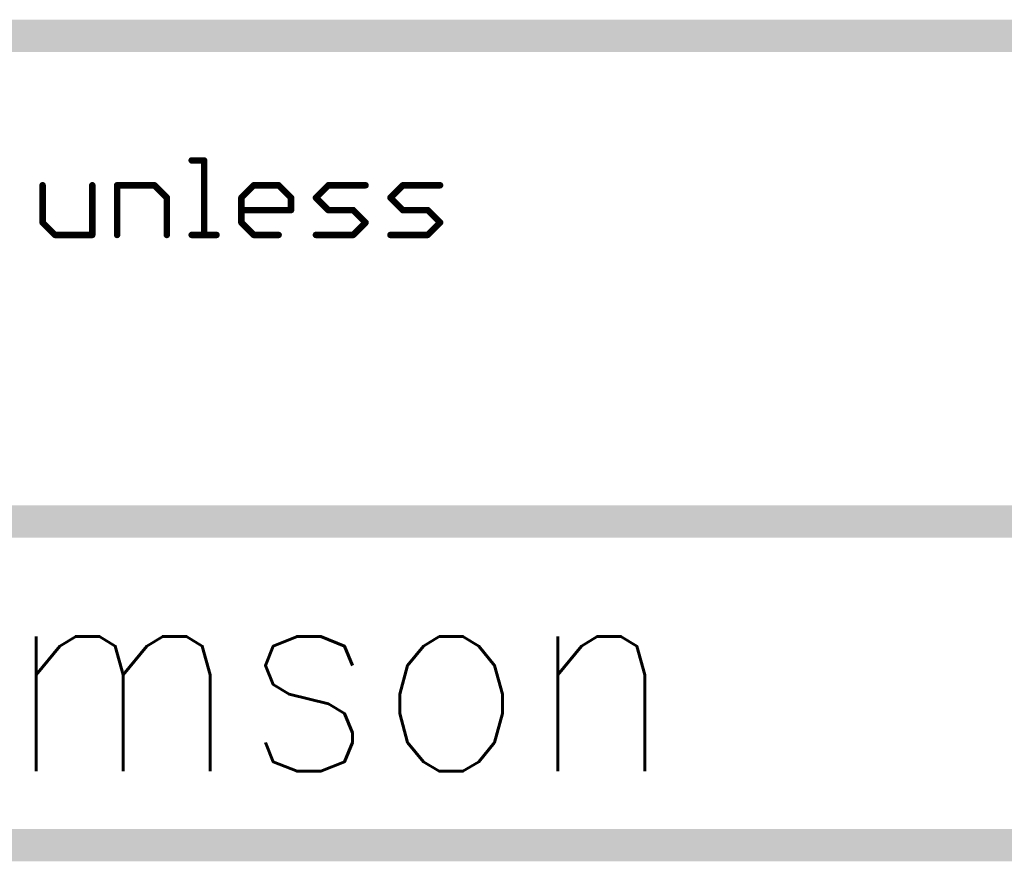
# Model space of a CAD drawing. Header units: millimetres. Extents: x -1.5 to 11.1, y -3 to 5.
# Tile 306 of 323: x 5.75 to 6.358, y -3.01 to -2.49. Entities that reach past the tile are written whole.
import ezdxf

# ---------------------------------------------------------------- set-up
doc = ezdxf.new("R2010")
doc.units = ezdxf.units.MM
doc.header["$MEASUREMENT"] = 0
doc.layers.add('Document', color=7, linetype='Continuous', true_color=0x7f7f00)
doc.styles.add('textstyle19', font='standard')

# ---------------------------------------------------------------- blocks, each defined once
blk = doc.blocks.new('PCB_F___30T_20G_16D_4003_1')
at = {"layer": 'Document'}
for points in [[(4.6, -2.5, 0.02, 0.02, 0), (6.4, -2.5, 0.02, 0.02, 0)], [(5.856001, -2.576961, 0.004, 0.004, 0), (5.863674, -2.576961, 0.004, 0.004, 0)], [(5.856001, -2.577961, 0.002, 0.002, -1), (5.856001, -2.575961, 0.002, 0.002, 0)], [(5.863674, -2.623, 0.004, 0.004, 0), (5.863674, -2.576961, 0.004, 0.004, 0)], [(5.862674, -2.576961, 0.002, 0.002, -1), (5.864674, -2.576961, 0.002, 0.002, 0)], [(5.863674, -2.575961, 0.002, 0.002, -1), (5.863674, -2.577961, 0.002, 0.002, 0)], [(5.763922, -2.615327, 0.004, 0.004, 0), (5.763922, -2.592307, 0.004, 0.004, 0)], [(5.762922, -2.592307, 0.002, 0.002, -1), (5.764922, -2.592307, 0.002, 0.002, 0)], [(5.794615, -2.623, 0.004, 0.004, 0), (5.794615, -2.592307, 0.004, 0.004, 0)], [(5.793615, -2.592307, 0.002, 0.002, -1), (5.795615, -2.592307, 0.002, 0.002, 0)], [(5.809961, -2.592307, 0.004, 0.004, 0), (5.832981, -2.592307, 0.004, 0.004, 0)], [(5.809961, -2.623, 0.004, 0.004, 0), (5.809961, -2.592307, 0.004, 0.004, 0)], [(5.808961, -2.592307, 0.002, 0.002, -1), (5.810961, -2.592307, 0.002, 0.002, 0)], [(5.809961, -2.593307, 0.002, 0.002, -1), (5.809961, -2.591307, 0.002, 0.002, 0)], [(5.832981, -2.592307, 0.004, 0.004, 0), (5.840654, -2.59998, 0.004, 0.004, 0)], [(5.832274, -2.593014, 0.002, 0.002, -1), (5.833688, -2.5916, 0.002, 0.002, 0)], [(5.832981, -2.591307, 0.002, 0.002, -1), (5.832981, -2.593307, 0.002, 0.002, 0)], [(5.886693, -2.59998, 0.004, 0.004, 0), (5.894367, -2.592307, 0.004, 0.004, 0)], [(5.894367, -2.592307, 0.004, 0.004, 0), (5.909713, -2.592307, 0.004, 0.004, 0)], [(5.894367, -2.593307, 0.002, 0.002, -1), (5.894367, -2.591307, 0.002, 0.002, 0)], [(5.893659, -2.5916, 0.002, 0.002, -1), (5.895074, -2.593014, 0.002, 0.002, 0)], [(5.909713, -2.592307, 0.004, 0.004, 0), (5.917386, -2.59998, 0.004, 0.004, 0)], [(5.909006, -2.593014, 0.002, 0.002, -1), (5.91042, -2.5916, 0.002, 0.002, 0)], [(5.909713, -2.591307, 0.002, 0.002, -1), (5.909713, -2.593307, 0.002, 0.002, 0)], [(5.932733, -2.59998, 0.004, 0.004, 0), (5.940406, -2.592307, 0.004, 0.004, 0)], [(5.940406, -2.592307, 0.004, 0.004, 0), (5.963425, -2.592307, 0.004, 0.004, 0)], [(5.940406, -2.593307, 0.002, 0.002, -1), (5.940406, -2.591307, 0.002, 0.002, 0)], [(5.939699, -2.5916, 0.002, 0.002, -1), (5.941113, -2.593014, 0.002, 0.002, 0)], [(5.963425, -2.591307, 0.002, 0.002, -1), (5.963425, -2.593307, 0.002, 0.002, 0)], [(5.978772, -2.59998, 0.004, 0.004, 0), (5.986445, -2.592307, 0.004, 0.004, 0)], [(5.986445, -2.592307, 0.004, 0.004, 0), (6.009465, -2.592307, 0.004, 0.004, 0)], [(5.986445, -2.593307, 0.002, 0.002, -1), (5.986445, -2.591307, 0.002, 0.002, 0)], [(5.985738, -2.5916, 0.002, 0.002, -1), (5.987152, -2.593014, 0.002, 0.002, 0)], [(6.009465, -2.591307, 0.002, 0.002, -1), (6.009465, -2.593307, 0.002, 0.002, 0)], [(5.840654, -2.623, 0.004, 0.004, 0), (5.840654, -2.59998, 0.004, 0.004, 0)], [(5.839654, -2.59998, 0.002, 0.002, -1), (5.841654, -2.59998, 0.002, 0.002, 0)], [(5.841361, -2.599273, 0.002, 0.002, -1), (5.839947, -2.600688, 0.002, 0.002, 0)], [(5.886693, -2.615327, 0.004, 0.004, 0), (5.886693, -2.59998, 0.004, 0.004, 0)], [(5.885693, -2.59998, 0.002, 0.002, -1), (5.887693, -2.59998, 0.002, 0.002, 0)], [(5.887401, -2.600688, 0.002, 0.002, -1), (5.885986, -2.599273, 0.002, 0.002, 0)], [(5.917386, -2.607654, 0.004, 0.004, 0), (5.917386, -2.59998, 0.004, 0.004, 0)], [(5.916386, -2.59998, 0.002, 0.002, -1), (5.918386, -2.59998, 0.002, 0.002, 0)], [(5.918093, -2.599273, 0.002, 0.002, -1), (5.916679, -2.600688, 0.002, 0.002, 0)], [(5.932733, -2.59998, 0.004, 0.004, 0), (5.940406, -2.607654, 0.004, 0.004, 0)], [(5.932026, -2.600688, 0.002, 0.002, -1), (5.93344, -2.599273, 0.002, 0.002, 0)], [(5.93344, -2.600688, 0.002, 0.002, -1), (5.932026, -2.599273, 0.002, 0.002, 0)], [(5.978772, -2.59998, 0.004, 0.004, 0), (5.986445, -2.607654, 0.004, 0.004, 0)], [(5.978065, -2.600688, 0.002, 0.002, -1), (5.979479, -2.599273, 0.002, 0.002, 0)], [(5.979479, -2.600688, 0.002, 0.002, -1), (5.978065, -2.599273, 0.002, 0.002, 0)], [(5.886693, -2.607654, 0.004, 0.004, 0), (5.917386, -2.607654, 0.004, 0.004, 0)], [(5.886693, -2.608654, 0.002, 0.002, -1), (5.886693, -2.606654, 0.002, 0.002, 0)], [(5.918386, -2.607654, 0.002, 0.002, -1), (5.916386, -2.607654, 0.002, 0.002, 0)], [(5.917386, -2.606654, 0.002, 0.002, -1), (5.917386, -2.608654, 0.002, 0.002, 0)], [(5.940406, -2.607654, 0.004, 0.004, 0), (5.955752, -2.607654, 0.004, 0.004, 0)], [(5.940406, -2.608654, 0.002, 0.002, -1), (5.940406, -2.606654, 0.002, 0.002, 0)], [(5.941113, -2.606947, 0.002, 0.002, -1), (5.939699, -2.608361, 0.002, 0.002, 0)], [(5.955752, -2.607654, 0.004, 0.004, 0), (5.963425, -2.615327, 0.004, 0.004, 0)], [(5.955045, -2.608361, 0.002, 0.002, -1), (5.956459, -2.606947, 0.002, 0.002, 0)], [(5.955752, -2.606654, 0.002, 0.002, -1), (5.955752, -2.608654, 0.002, 0.002, 0)], [(5.986445, -2.607654, 0.004, 0.004, 0), (6.001791, -2.607654, 0.004, 0.004, 0)], [(5.986445, -2.608654, 0.002, 0.002, -1), (5.986445, -2.606654, 0.002, 0.002, 0)], [(5.987152, -2.606947, 0.002, 0.002, -1), (5.985738, -2.608361, 0.002, 0.002, 0)], [(6.001791, -2.607654, 0.004, 0.004, 0), (6.009465, -2.615327, 0.004, 0.004, 0)], [(6.001084, -2.608361, 0.002, 0.002, -1), (6.002499, -2.606947, 0.002, 0.002, 0)], [(6.001791, -2.606654, 0.002, 0.002, -1), (6.001791, -2.608654, 0.002, 0.002, 0)], [(5.763922, -2.615327, 0.004, 0.004, 0), (5.771595, -2.623, 0.004, 0.004, 0)], [(5.763215, -2.616034, 0.002, 0.002, -1), (5.764629, -2.61462, 0.002, 0.002, 0)], [(5.764922, -2.615327, 0.002, 0.002, -1), (5.762922, -2.615327, 0.002, 0.002, 0)], [(5.886693, -2.615327, 0.004, 0.004, 0), (5.894367, -2.623, 0.004, 0.004, 0)], [(5.885986, -2.616034, 0.002, 0.002, -1), (5.887401, -2.61462, 0.002, 0.002, 0)], [(5.887693, -2.615327, 0.002, 0.002, -1), (5.885693, -2.615327, 0.002, 0.002, 0)], [(5.955752, -2.623, 0.004, 0.004, 0), (5.963425, -2.615327, 0.004, 0.004, 0)], [(5.962718, -2.61462, 0.002, 0.002, -1), (5.964133, -2.616034, 0.002, 0.002, 0)], [(5.964133, -2.61462, 0.002, 0.002, -1), (5.962718, -2.616034, 0.002, 0.002, 0)], [(6.001791, -2.623, 0.004, 0.004, 0), (6.009465, -2.615327, 0.004, 0.004, 0)], [(6.008758, -2.61462, 0.002, 0.002, -1), (6.010172, -2.616034, 0.002, 0.002, 0)], [(6.010172, -2.61462, 0.002, 0.002, -1), (6.008758, -2.616034, 0.002, 0.002, 0)], [(5.771595, -2.623, 0.004, 0.004, 0), (5.794615, -2.623, 0.004, 0.004, 0)], [(5.771595, -2.624, 0.002, 0.002, -1), (5.771595, -2.622, 0.002, 0.002, 0)], [(5.772302, -2.622293, 0.002, 0.002, -1), (5.770888, -2.623707, 0.002, 0.002, 0)], [(5.794615, -2.622, 0.002, 0.002, -1), (5.794615, -2.624, 0.002, 0.002, 0)], [(5.856001, -2.623, 0.004, 0.004, 0), (5.871347, -2.623, 0.004, 0.004, 0)], [(5.856001, -2.624, 0.002, 0.002, -1), (5.856001, -2.622, 0.002, 0.002, 0)], [(5.871347, -2.622, 0.002, 0.002, -1), (5.871347, -2.624, 0.002, 0.002, 0)], [(5.894367, -2.623, 0.004, 0.004, 0), (5.909713, -2.623, 0.004, 0.004, 0)], [(5.894367, -2.624, 0.002, 0.002, -1), (5.894367, -2.622, 0.002, 0.002, 0)], [(5.895074, -2.622293, 0.002, 0.002, -1), (5.893659, -2.623707, 0.002, 0.002, 0)], [(5.909713, -2.622, 0.002, 0.002, -1), (5.909713, -2.624, 0.002, 0.002, 0)], [(5.932733, -2.623, 0.004, 0.004, 0), (5.955752, -2.623, 0.004, 0.004, 0)], [(5.932733, -2.624, 0.002, 0.002, -1), (5.932733, -2.622, 0.002, 0.002, 0)], [(5.956459, -2.623707, 0.002, 0.002, -1), (5.955045, -2.622293, 0.002, 0.002, 0)], [(5.955752, -2.622, 0.002, 0.002, -1), (5.955752, -2.624, 0.002, 0.002, 0)], [(5.978772, -2.623, 0.004, 0.004, 0), (6.001791, -2.623, 0.004, 0.004, 0)], [(5.978772, -2.624, 0.002, 0.002, -1), (5.978772, -2.622, 0.002, 0.002, 0)], [(6.002499, -2.623707, 0.002, 0.002, -1), (6.001084, -2.622293, 0.002, 0.002, 0)], [(6.001791, -2.622, 0.002, 0.002, -1), (6.001791, -2.624, 0.002, 0.002, 0)], [(5.795615, -2.623, 0.002, 0.002, -1), (5.793615, -2.623, 0.002, 0.002, 0)], [(5.810961, -2.623, 0.002, 0.002, -1), (5.808961, -2.623, 0.002, 0.002, 0)], [(5.841654, -2.623, 0.002, 0.002, -1), (5.839654, -2.623, 0.002, 0.002, 0)], [(5.864674, -2.623, 0.002, 0.002, -1), (5.862674, -2.623, 0.002, 0.002, 0)], [(4.62, -2.8, 0.02, 0.02, 0), (6.4, -2.8, 0.02, 0.02, 0)], [(4.6, -3, 0.02, 0.02, 0), (6.4, -3, 0.02, 0.02, 0)]]:
    blk.add_lwpolyline(points, format="xyseb", dxfattribs=at)
for points in [[(5.855001, -2.576961, 0.002, 0.002, 1), (5.857001, -2.576961, 0.002, 0.002, 1)], [(5.855501, -2.575961, 0.001, 0.001, 1), (5.856501, -2.575961, 0.001, 0.001, 1)], [(5.855501, -2.577961, 0.001, 0.001, 1), (5.856501, -2.577961, 0.001, 0.001, 1)], [(5.862674, -2.576961, 0.002, 0.002, 1), (5.864674, -2.576961, 0.002, 0.002, 1)], [(5.862674, -2.576961, 0.002, 0.002, 1), (5.864674, -2.576961, 0.002, 0.002, 1)], [(5.862174, -2.576961, 0.001, 0.001, 1), (5.863174, -2.576961, 0.001, 0.001, 1)], [(5.863174, -2.575961, 0.001, 0.001, 1), (5.864174, -2.575961, 0.001, 0.001, 1)], [(5.863174, -2.577961, 0.001, 0.001, 1), (5.864174, -2.577961, 0.001, 0.001, 1)], [(5.864174, -2.576961, 0.001, 0.001, 1), (5.865174, -2.576961, 0.001, 0.001, 1)], [(5.762922, -2.592307, 0.002, 0.002, 1), (5.764922, -2.592307, 0.002, 0.002, 1)], [(5.793615, -2.592307, 0.002, 0.002, 1), (5.795615, -2.592307, 0.002, 0.002, 1)], [(5.808961, -2.592307, 0.002, 0.002, 1), (5.810961, -2.592307, 0.002, 0.002, 1)], [(5.808961, -2.592307, 0.002, 0.002, 1), (5.810961, -2.592307, 0.002, 0.002, 1)], [(5.809461, -2.591307, 0.001, 0.001, 1), (5.810461, -2.591307, 0.001, 0.001, 1)], [(5.831981, -2.592307, 0.002, 0.002, 1), (5.833981, -2.592307, 0.002, 0.002, 1)], [(5.831981, -2.592307, 0.002, 0.002, 1), (5.833981, -2.592307, 0.002, 0.002, 1)], [(5.832481, -2.591307, 0.001, 0.001, 1), (5.833481, -2.591307, 0.001, 0.001, 1)], [(5.833188, -2.5916, 0.001, 0.001, 1), (5.834188, -2.5916, 0.001, 0.001, 1)], [(5.893367, -2.592307, 0.002, 0.002, 1), (5.895367, -2.592307, 0.002, 0.002, 1)], [(5.893367, -2.592307, 0.002, 0.002, 1), (5.895367, -2.592307, 0.002, 0.002, 1)], [(5.893159, -2.5916, 0.001, 0.001, 1), (5.894159, -2.5916, 0.001, 0.001, 1)], [(5.893867, -2.591307, 0.001, 0.001, 1), (5.894867, -2.591307, 0.001, 0.001, 1)], [(5.908713, -2.592307, 0.002, 0.002, 1), (5.910713, -2.592307, 0.002, 0.002, 1)], [(5.908713, -2.592307, 0.002, 0.002, 1), (5.910713, -2.592307, 0.002, 0.002, 1)], [(5.909213, -2.591307, 0.001, 0.001, 1), (5.910213, -2.591307, 0.001, 0.001, 1)], [(5.90992, -2.5916, 0.001, 0.001, 1), (5.91092, -2.5916, 0.001, 0.001, 1)], [(5.939406, -2.592307, 0.002, 0.002, 1), (5.941406, -2.592307, 0.002, 0.002, 1)], [(5.939406, -2.592307, 0.002, 0.002, 1), (5.941406, -2.592307, 0.002, 0.002, 1)], [(5.939199, -2.5916, 0.001, 0.001, 1), (5.940199, -2.5916, 0.001, 0.001, 1)], [(5.939906, -2.591307, 0.001, 0.001, 1), (5.940906, -2.591307, 0.001, 0.001, 1)], [(5.962425, -2.592307, 0.002, 0.002, 1), (5.964425, -2.592307, 0.002, 0.002, 1)], [(5.962925, -2.591307, 0.001, 0.001, 1), (5.963925, -2.591307, 0.001, 0.001, 1)], [(5.985445, -2.592307, 0.002, 0.002, 1), (5.987445, -2.592307, 0.002, 0.002, 1)], [(5.985445, -2.592307, 0.002, 0.002, 1), (5.987445, -2.592307, 0.002, 0.002, 1)], [(5.985238, -2.5916, 0.001, 0.001, 1), (5.986238, -2.5916, 0.001, 0.001, 1)], [(5.985945, -2.591307, 0.001, 0.001, 1), (5.986945, -2.591307, 0.001, 0.001, 1)], [(6.008465, -2.592307, 0.002, 0.002, 1), (6.010465, -2.592307, 0.002, 0.002, 1)], [(6.008965, -2.591307, 0.001, 0.001, 1), (6.009965, -2.591307, 0.001, 0.001, 1)], [(5.762422, -2.592307, 0.001, 0.001, 1), (5.763422, -2.592307, 0.001, 0.001, 1)], [(5.764422, -2.592307, 0.001, 0.001, 1), (5.765422, -2.592307, 0.001, 0.001, 1)], [(5.793115, -2.592307, 0.001, 0.001, 1), (5.794115, -2.592307, 0.001, 0.001, 1)], [(5.795115, -2.592307, 0.001, 0.001, 1), (5.796115, -2.592307, 0.001, 0.001, 1)], [(5.808461, -2.592307, 0.001, 0.001, 1), (5.809461, -2.592307, 0.001, 0.001, 1)], [(5.809461, -2.593307, 0.001, 0.001, 1), (5.810461, -2.593307, 0.001, 0.001, 1)], [(5.810461, -2.592307, 0.001, 0.001, 1), (5.811461, -2.592307, 0.001, 0.001, 1)], [(5.831774, -2.593014, 0.001, 0.001, 1), (5.832774, -2.593014, 0.001, 0.001, 1)], [(5.832481, -2.593307, 0.001, 0.001, 1), (5.833481, -2.593307, 0.001, 0.001, 1)], [(5.893867, -2.593307, 0.001, 0.001, 1), (5.894867, -2.593307, 0.001, 0.001, 1)], [(5.894574, -2.593014, 0.001, 0.001, 1), (5.895574, -2.593014, 0.001, 0.001, 1)], [(5.908506, -2.593014, 0.001, 0.001, 1), (5.909506, -2.593014, 0.001, 0.001, 1)], [(5.909213, -2.593307, 0.001, 0.001, 1), (5.910213, -2.593307, 0.001, 0.001, 1)], [(5.939906, -2.593307, 0.001, 0.001, 1), (5.940906, -2.593307, 0.001, 0.001, 1)], [(5.940613, -2.593014, 0.001, 0.001, 1), (5.941613, -2.593014, 0.001, 0.001, 1)], [(5.962925, -2.593307, 0.001, 0.001, 1), (5.963925, -2.593307, 0.001, 0.001, 1)], [(5.985945, -2.593307, 0.001, 0.001, 1), (5.986945, -2.593307, 0.001, 0.001, 1)], [(5.986652, -2.593014, 0.001, 0.001, 1), (5.987652, -2.593014, 0.001, 0.001, 1)], [(6.008965, -2.593307, 0.001, 0.001, 1), (6.009965, -2.593307, 0.001, 0.001, 1)], [(5.839654, -2.59998, 0.002, 0.002, 1), (5.841654, -2.59998, 0.002, 0.002, 1)], [(5.839654, -2.59998, 0.002, 0.002, 1), (5.841654, -2.59998, 0.002, 0.002, 1)], [(5.839154, -2.59998, 0.001, 0.001, 1), (5.840154, -2.59998, 0.001, 0.001, 1)], [(5.839447, -2.600688, 0.001, 0.001, 1), (5.840447, -2.600688, 0.001, 0.001, 1)], [(5.840861, -2.599273, 0.001, 0.001, 1), (5.841861, -2.599273, 0.001, 0.001, 1)], [(5.841154, -2.59998, 0.001, 0.001, 1), (5.842154, -2.59998, 0.001, 0.001, 1)], [(5.885693, -2.59998, 0.002, 0.002, 1), (5.887693, -2.59998, 0.002, 0.002, 1)], [(5.885693, -2.59998, 0.002, 0.002, 1), (5.887693, -2.59998, 0.002, 0.002, 1)], [(5.885193, -2.59998, 0.001, 0.001, 1), (5.886193, -2.59998, 0.001, 0.001, 1)], [(5.885486, -2.599273, 0.001, 0.001, 1), (5.886486, -2.599273, 0.001, 0.001, 1)], [(5.886901, -2.600688, 0.001, 0.001, 1), (5.887901, -2.600688, 0.001, 0.001, 1)], [(5.887193, -2.59998, 0.001, 0.001, 1), (5.888193, -2.59998, 0.001, 0.001, 1)], [(5.916386, -2.59998, 0.002, 0.002, 1), (5.918386, -2.59998, 0.002, 0.002, 1)], [(5.916386, -2.59998, 0.002, 0.002, 1), (5.918386, -2.59998, 0.002, 0.002, 1)], [(5.915886, -2.59998, 0.001, 0.001, 1), (5.916886, -2.59998, 0.001, 0.001, 1)], [(5.916179, -2.600688, 0.001, 0.001, 1), (5.917179, -2.600688, 0.001, 0.001, 1)], [(5.917593, -2.599273, 0.001, 0.001, 1), (5.918593, -2.599273, 0.001, 0.001, 1)], [(5.917886, -2.59998, 0.001, 0.001, 1), (5.918886, -2.59998, 0.001, 0.001, 1)], [(5.931733, -2.59998, 0.002, 0.002, 1), (5.933733, -2.59998, 0.002, 0.002, 1)], [(5.931733, -2.59998, 0.002, 0.002, 1), (5.933733, -2.59998, 0.002, 0.002, 1)], [(5.931526, -2.599273, 0.001, 0.001, 1), (5.932526, -2.599273, 0.001, 0.001, 1)], [(5.931526, -2.600688, 0.001, 0.001, 1), (5.932526, -2.600688, 0.001, 0.001, 1)], [(5.93294, -2.599273, 0.001, 0.001, 1), (5.93394, -2.599273, 0.001, 0.001, 1)], [(5.93294, -2.600688, 0.001, 0.001, 1), (5.93394, -2.600688, 0.001, 0.001, 1)], [(5.977772, -2.59998, 0.002, 0.002, 1), (5.979772, -2.59998, 0.002, 0.002, 1)], [(5.977772, -2.59998, 0.002, 0.002, 1), (5.979772, -2.59998, 0.002, 0.002, 1)], [(5.977565, -2.599273, 0.001, 0.001, 1), (5.978565, -2.599273, 0.001, 0.001, 1)], [(5.977565, -2.600688, 0.001, 0.001, 1), (5.978565, -2.600688, 0.001, 0.001, 1)], [(5.978979, -2.599273, 0.001, 0.001, 1), (5.979979, -2.599273, 0.001, 0.001, 1)], [(5.978979, -2.600688, 0.001, 0.001, 1), (5.979979, -2.600688, 0.001, 0.001, 1)], [(5.885693, -2.607654, 0.002, 0.002, 1), (5.887693, -2.607654, 0.002, 0.002, 1)], [(5.886193, -2.606654, 0.001, 0.001, 1), (5.887193, -2.606654, 0.001, 0.001, 1)], [(5.886193, -2.608654, 0.001, 0.001, 1), (5.887193, -2.608654, 0.001, 0.001, 1)], [(5.916386, -2.607654, 0.002, 0.002, 1), (5.918386, -2.607654, 0.002, 0.002, 1)], [(5.916386, -2.607654, 0.002, 0.002, 1), (5.918386, -2.607654, 0.002, 0.002, 1)], [(5.915886, -2.607654, 0.001, 0.001, 1), (5.916886, -2.607654, 0.001, 0.001, 1)], [(5.916886, -2.606654, 0.001, 0.001, 1), (5.917886, -2.606654, 0.001, 0.001, 1)], [(5.916886, -2.608654, 0.001, 0.001, 1), (5.917886, -2.608654, 0.001, 0.001, 1)], [(5.917886, -2.607654, 0.001, 0.001, 1), (5.918886, -2.607654, 0.001, 0.001, 1)], [(5.939406, -2.607654, 0.002, 0.002, 1), (5.941406, -2.607654, 0.002, 0.002, 1)], [(5.939406, -2.607654, 0.002, 0.002, 1), (5.941406, -2.607654, 0.002, 0.002, 1)], [(5.939199, -2.608361, 0.001, 0.001, 1), (5.940199, -2.608361, 0.001, 0.001, 1)], [(5.939906, -2.606654, 0.001, 0.001, 1), (5.940906, -2.606654, 0.001, 0.001, 1)], [(5.939906, -2.608654, 0.001, 0.001, 1), (5.940906, -2.608654, 0.001, 0.001, 1)], [(5.940613, -2.606947, 0.001, 0.001, 1), (5.941613, -2.606947, 0.001, 0.001, 1)], [(5.954752, -2.607654, 0.002, 0.002, 1), (5.956752, -2.607654, 0.002, 0.002, 1)], [(5.954752, -2.607654, 0.002, 0.002, 1), (5.956752, -2.607654, 0.002, 0.002, 1)], [(5.954545, -2.608361, 0.001, 0.001, 1), (5.955545, -2.608361, 0.001, 0.001, 1)], [(5.955252, -2.606654, 0.001, 0.001, 1), (5.956252, -2.606654, 0.001, 0.001, 1)], [(5.955252, -2.608654, 0.001, 0.001, 1), (5.956252, -2.608654, 0.001, 0.001, 1)], [(5.955959, -2.606947, 0.001, 0.001, 1), (5.956959, -2.606947, 0.001, 0.001, 1)], [(5.985445, -2.607654, 0.002, 0.002, 1), (5.987445, -2.607654, 0.002, 0.002, 1)], [(5.985445, -2.607654, 0.002, 0.002, 1), (5.987445, -2.607654, 0.002, 0.002, 1)], [(5.985238, -2.608361, 0.001, 0.001, 1), (5.986238, -2.608361, 0.001, 0.001, 1)], [(5.985945, -2.606654, 0.001, 0.001, 1), (5.986945, -2.606654, 0.001, 0.001, 1)], [(5.985945, -2.608654, 0.001, 0.001, 1), (5.986945, -2.608654, 0.001, 0.001, 1)], [(5.986652, -2.606947, 0.001, 0.001, 1), (5.987652, -2.606947, 0.001, 0.001, 1)], [(6.000791, -2.607654, 0.002, 0.002, 1), (6.002791, -2.607654, 0.002, 0.002, 1)], [(6.000791, -2.607654, 0.002, 0.002, 1), (6.002791, -2.607654, 0.002, 0.002, 1)], [(6.000584, -2.608361, 0.001, 0.001, 1), (6.001584, -2.608361, 0.001, 0.001, 1)], [(6.001291, -2.606654, 0.001, 0.001, 1), (6.002291, -2.606654, 0.001, 0.001, 1)], [(6.001291, -2.608654, 0.001, 0.001, 1), (6.002291, -2.608654, 0.001, 0.001, 1)], [(6.001999, -2.606947, 0.001, 0.001, 1), (6.002999, -2.606947, 0.001, 0.001, 1)], [(5.762922, -2.615327, 0.002, 0.002, 1), (5.764922, -2.615327, 0.002, 0.002, 1)], [(5.762922, -2.615327, 0.002, 0.002, 1), (5.764922, -2.615327, 0.002, 0.002, 1)], [(5.762422, -2.615327, 0.001, 0.001, 1), (5.763422, -2.615327, 0.001, 0.001, 1)], [(5.762715, -2.616034, 0.001, 0.001, 1), (5.763715, -2.616034, 0.001, 0.001, 1)], [(5.764129, -2.61462, 0.001, 0.001, 1), (5.765129, -2.61462, 0.001, 0.001, 1)], [(5.764422, -2.615327, 0.001, 0.001, 1), (5.765422, -2.615327, 0.001, 0.001, 1)], [(5.885693, -2.615327, 0.002, 0.002, 1), (5.887693, -2.615327, 0.002, 0.002, 1)], [(5.885693, -2.615327, 0.002, 0.002, 1), (5.887693, -2.615327, 0.002, 0.002, 1)], [(5.885193, -2.615327, 0.001, 0.001, 1), (5.886193, -2.615327, 0.001, 0.001, 1)], [(5.885486, -2.616034, 0.001, 0.001, 1), (5.886486, -2.616034, 0.001, 0.001, 1)], [(5.886901, -2.61462, 0.001, 0.001, 1), (5.887901, -2.61462, 0.001, 0.001, 1)], [(5.887193, -2.615327, 0.001, 0.001, 1), (5.888193, -2.615327, 0.001, 0.001, 1)], [(5.962425, -2.615327, 0.002, 0.002, 1), (5.964425, -2.615327, 0.002, 0.002, 1)], [(5.962425, -2.615327, 0.002, 0.002, 1), (5.964425, -2.615327, 0.002, 0.002, 1)], [(5.962218, -2.61462, 0.001, 0.001, 1), (5.963218, -2.61462, 0.001, 0.001, 1)], [(5.962218, -2.616034, 0.001, 0.001, 1), (5.963218, -2.616034, 0.001, 0.001, 1)], [(5.963633, -2.61462, 0.001, 0.001, 1), (5.964633, -2.61462, 0.001, 0.001, 1)], [(5.963633, -2.616034, 0.001, 0.001, 1), (5.964633, -2.616034, 0.001, 0.001, 1)], [(6.008465, -2.615327, 0.002, 0.002, 1), (6.010465, -2.615327, 0.002, 0.002, 1)], [(6.008465, -2.615327, 0.002, 0.002, 1), (6.010465, -2.615327, 0.002, 0.002, 1)], [(6.008258, -2.61462, 0.001, 0.001, 1), (6.009258, -2.61462, 0.001, 0.001, 1)], [(6.008258, -2.616034, 0.001, 0.001, 1), (6.009258, -2.616034, 0.001, 0.001, 1)], [(6.009672, -2.61462, 0.001, 0.001, 1), (6.010672, -2.61462, 0.001, 0.001, 1)], [(6.009672, -2.616034, 0.001, 0.001, 1), (6.010672, -2.616034, 0.001, 0.001, 1)], [(5.770595, -2.623, 0.002, 0.002, 1), (5.772595, -2.623, 0.002, 0.002, 1)], [(5.770595, -2.623, 0.002, 0.002, 1), (5.772595, -2.623, 0.002, 0.002, 1)], [(5.771095, -2.622, 0.001, 0.001, 1), (5.772095, -2.622, 0.001, 0.001, 1)], [(5.771802, -2.622293, 0.001, 0.001, 1), (5.772802, -2.622293, 0.001, 0.001, 1)], [(5.793615, -2.623, 0.002, 0.002, 1), (5.795615, -2.623, 0.002, 0.002, 1)], [(5.793615, -2.623, 0.002, 0.002, 1), (5.795615, -2.623, 0.002, 0.002, 1)], [(5.794115, -2.622, 0.001, 0.001, 1), (5.795115, -2.622, 0.001, 0.001, 1)], [(5.808961, -2.623, 0.002, 0.002, 1), (5.810961, -2.623, 0.002, 0.002, 1)], [(5.839654, -2.623, 0.002, 0.002, 1), (5.841654, -2.623, 0.002, 0.002, 1)], [(5.855001, -2.623, 0.002, 0.002, 1), (5.857001, -2.623, 0.002, 0.002, 1)], [(5.855501, -2.622, 0.001, 0.001, 1), (5.856501, -2.622, 0.001, 0.001, 1)], [(5.862674, -2.623, 0.002, 0.002, 1), (5.864674, -2.623, 0.002, 0.002, 1)], [(5.870347, -2.623, 0.002, 0.002, 1), (5.872347, -2.623, 0.002, 0.002, 1)], [(5.870847, -2.622, 0.001, 0.001, 1), (5.871847, -2.622, 0.001, 0.001, 1)], [(5.893367, -2.623, 0.002, 0.002, 1), (5.895367, -2.623, 0.002, 0.002, 1)], [(5.893367, -2.623, 0.002, 0.002, 1), (5.895367, -2.623, 0.002, 0.002, 1)], [(5.893867, -2.622, 0.001, 0.001, 1), (5.894867, -2.622, 0.001, 0.001, 1)], [(5.894574, -2.622293, 0.001, 0.001, 1), (5.895574, -2.622293, 0.001, 0.001, 1)], [(5.908713, -2.623, 0.002, 0.002, 1), (5.910713, -2.623, 0.002, 0.002, 1)], [(5.909213, -2.622, 0.001, 0.001, 1), (5.910213, -2.622, 0.001, 0.001, 1)], [(5.931733, -2.623, 0.002, 0.002, 1), (5.933733, -2.623, 0.002, 0.002, 1)], [(5.932233, -2.622, 0.001, 0.001, 1), (5.933233, -2.622, 0.001, 0.001, 1)], [(5.954752, -2.623, 0.002, 0.002, 1), (5.956752, -2.623, 0.002, 0.002, 1)], [(5.954752, -2.623, 0.002, 0.002, 1), (5.956752, -2.623, 0.002, 0.002, 1)], [(5.954545, -2.622293, 0.001, 0.001, 1), (5.955545, -2.622293, 0.001, 0.001, 1)], [(5.955252, -2.622, 0.001, 0.001, 1), (5.956252, -2.622, 0.001, 0.001, 1)], [(5.977772, -2.623, 0.002, 0.002, 1), (5.979772, -2.623, 0.002, 0.002, 1)], [(5.978272, -2.622, 0.001, 0.001, 1), (5.979272, -2.622, 0.001, 0.001, 1)], [(6.000791, -2.623, 0.002, 0.002, 1), (6.002791, -2.623, 0.002, 0.002, 1)], [(6.000791, -2.623, 0.002, 0.002, 1), (6.002791, -2.623, 0.002, 0.002, 1)], [(6.000584, -2.622293, 0.001, 0.001, 1), (6.001584, -2.622293, 0.001, 0.001, 1)], [(6.001291, -2.622, 0.001, 0.001, 1), (6.002291, -2.622, 0.001, 0.001, 1)], [(5.770388, -2.623707, 0.001, 0.001, 1), (5.771388, -2.623707, 0.001, 0.001, 1)], [(5.771095, -2.624, 0.001, 0.001, 1), (5.772095, -2.624, 0.001, 0.001, 1)], [(5.793115, -2.623, 0.001, 0.001, 1), (5.794115, -2.623, 0.001, 0.001, 1)], [(5.794115, -2.624, 0.001, 0.001, 1), (5.795115, -2.624, 0.001, 0.001, 1)], [(5.795115, -2.623, 0.001, 0.001, 1), (5.796115, -2.623, 0.001, 0.001, 1)], [(5.808461, -2.623, 0.001, 0.001, 1), (5.809461, -2.623, 0.001, 0.001, 1)], [(5.810461, -2.623, 0.001, 0.001, 1), (5.811461, -2.623, 0.001, 0.001, 1)], [(5.839154, -2.623, 0.001, 0.001, 1), (5.840154, -2.623, 0.001, 0.001, 1)], [(5.841154, -2.623, 0.001, 0.001, 1), (5.842154, -2.623, 0.001, 0.001, 1)], [(5.855501, -2.624, 0.001, 0.001, 1), (5.856501, -2.624, 0.001, 0.001, 1)], [(5.862174, -2.623, 0.001, 0.001, 1), (5.863174, -2.623, 0.001, 0.001, 1)], [(5.864174, -2.623, 0.001, 0.001, 1), (5.865174, -2.623, 0.001, 0.001, 1)], [(5.870847, -2.624, 0.001, 0.001, 1), (5.871847, -2.624, 0.001, 0.001, 1)], [(5.893159, -2.623707, 0.001, 0.001, 1), (5.894159, -2.623707, 0.001, 0.001, 1)], [(5.893867, -2.624, 0.001, 0.001, 1), (5.894867, -2.624, 0.001, 0.001, 1)], [(5.909213, -2.624, 0.001, 0.001, 1), (5.910213, -2.624, 0.001, 0.001, 1)], [(5.932233, -2.624, 0.001, 0.001, 1), (5.933233, -2.624, 0.001, 0.001, 1)], [(5.955252, -2.624, 0.001, 0.001, 1), (5.956252, -2.624, 0.001, 0.001, 1)], [(5.955959, -2.623707, 0.001, 0.001, 1), (5.956959, -2.623707, 0.001, 0.001, 1)], [(5.978272, -2.624, 0.001, 0.001, 1), (5.979272, -2.624, 0.001, 0.001, 1)], [(6.001291, -2.624, 0.001, 0.001, 1), (6.002291, -2.624, 0.001, 0.001, 1)], [(6.001999, -2.623707, 0.001, 0.001, 1), (6.002999, -2.623707, 0.001, 0.001, 1)]]:
    blk.add_lwpolyline(points, format="xyseb", close=True, dxfattribs=at)
at = {"layer": 'Document', "style": 'textstyle19'}
blk.add_text('R. Williamson', height=0.125, rotation=360, dxfattribs=at).set_placement((5.145, -2.954396))

msp = doc.modelspace()

# ---------------------------------------------------------------- block references
msp.add_blockref('PCB_F___30T_20G_16D_4003_1', (0, 0))

doc.saveas('drawing.dxf')
